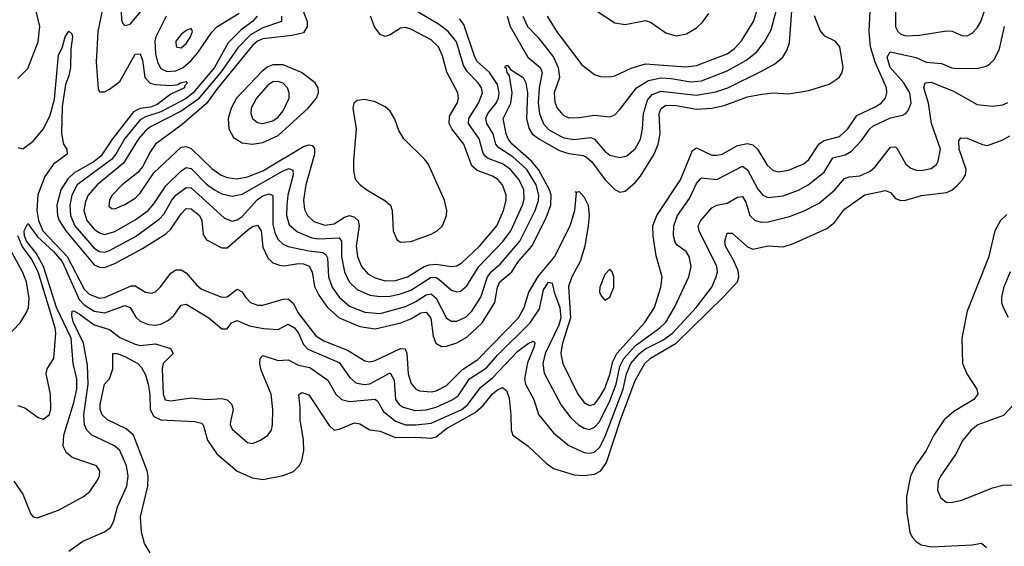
# Model space of a CAD drawing. Header units: inches. Extents: x 1649636 to 1815363, y 506543 to 641975.
# Tile 477 of 656: x 1747878 to 1751736, y 541475 to 543537. Entities that reach past the tile are written whole.
import ezdxf

# ---------------------------------------------------------------- set-up
doc = ezdxf.new("R2010")
doc.units = ezdxf.units.IN
doc.header["$MEASUREMENT"] = 0
doc.layers.add('B7544', color=7, linetype='Continuous')
doc.layers.add('B7554', color=7, linetype='Continuous')

msp = doc.modelspace()

# ---------------------------------------------------------------- linework, layer by layer
at = {"layer": 'B7544', "color": 5}
for points, elevation in [([(1747870, 543306.4), (1747910, 543346), (1747949.9, 543450.1), (1747956.5, 543510), (1747941.5, 543570), (1747967.9, 543630), (1747965.8, 543670), (1747973.5, 543730), (1747967.9, 543770), (1747943.3, 543830), (1747930.1, 543890), (1747894.3, 543974.3), (1747870.2, 544010.2)], 420), ([(1748208.4, 543610), (1748184, 543490), (1748177.1, 543370), (1748185.5, 543265.5), (1748190, 543254), (1748210, 543254.1), (1748230, 543264.2), (1748270, 543295), (1748330, 543402), (1748350, 543403.8), (1748358.3, 543378.3), (1748367.7, 543310), (1748388.6, 543288.6), (1748410, 543282.9), (1748470, 543278.6), (1748497.4, 543282.6), (1748507.9, 543290), (1748530, 543295.1), (1748535.4, 543290), (1748523.8, 543276.2), (1748523.7, 543270), (1748470, 543244.9), (1748415.8, 543204.2), (1748390, 543194.5), (1748350, 543188.8), (1748323.7, 543176.3), (1748241.2, 543070), (1748196.7, 543003.3), (1748170, 542981.5), (1748090, 542936.2), (1748066.1, 542913.9), (1748038.7, 542870), (1748022.8, 542810), (1748025.3, 542770), (1748031.8, 542750), (1748057.8, 542710), (1748170, 542577.1), (1748190, 542567.4), (1748210, 542566.6), (1748250, 542581.8), (1748359.1, 542640.9), (1748450, 542698.2), (1748470, 542716.8), (1748510, 542776.8), (1748530, 542797.4), (1748550, 542796.5), (1748582.8, 542770), (1748591.8, 542750), (1748596.2, 542696.2), (1748610, 542675.1), (1748670, 542643.4), (1748690, 542644.1), (1748770, 542713.2), (1748790, 542727.3), (1748810, 542732.9), (1748823.5, 542710), (1748830, 542646), (1748850, 542603.9), (1748870, 542585), (1748895.1, 542575.1), (1748913.5, 542573.5), (1748970, 542582.8), (1748990, 542580.9), (1749012.3, 542572.3), (1749023.7, 542550), (1749032.3, 542492.3), (1749050, 542458.3), (1749083.5, 542410), (1749130, 542370), (1749210, 542335), (1749270, 542326.3), (1749370.6, 542350), (1749410, 542365.5), (1749450, 542388.4), (1749470, 542392), (1749488.5, 542368.5), (1749497.4, 542297.4), (1749508, 542270), (1749530, 542257.3), (1749550, 542258.4), (1749590, 542272.2), (1749630, 542294.2), (1749690, 542350.5), (1749739.6, 542430), (1749749.7, 542490), (1749759.2, 542510), (1749805.9, 542550), (1749830, 542587.6), (1749884.5, 542650), (1749940.8, 542760.8), (1749958.8, 542810), (1749960.1, 542850), (1749954.2, 542870), (1749910.1, 542950.1), (1749883.4, 542983.4), (1749807.4, 543050), (1749792.3, 543070), (1749784.3, 543090), (1749772.3, 543150), (1749801.8, 543210), (1749807, 543250), (1749797, 543317), (1749787.6, 543330), (1749785.6, 543345.6), (1749778.7, 543350), (1749782.7, 543357.3), (1749790, 543357.3), (1749801.2, 543341.2), (1749850, 543310), (1749861.1, 543290), (1749867.3, 543250), (1749864.2, 543150), (1749872.2, 543112.2), (1749886.1, 543090), (1749912.2, 543070), (1749990, 543025.8), (1750000, 543022.5)], 420), ([(1748903.6, 543550), (1748903.2, 543530), (1748830, 543505.2), (1748781.8, 543478.2), (1748732.8, 543427.2), (1748666.9, 543333.1), (1748575, 543225), (1748510, 543179.2), (1748390, 543116.7), (1748370, 543102.1), (1748343.6, 543070), (1748284.6, 542975.4), (1748180.7, 542890), (1748145.4, 542850), (1748134.8, 542825.2), (1748129.2, 542790), (1748140.8, 542750), (1748170, 542717), (1748190, 542701.7), (1748210, 542695.6), (1748250, 542708), (1748330, 542753.7), (1748380.4, 542790), (1748403.8, 542816.2), (1748450, 542886.3), (1748510, 542945.4), (1748530, 542957.7), (1748550, 542953.8), (1748610, 542893.2), (1748640.4, 542870), (1748670, 542855), (1748710, 542845.4), (1748750, 542853.5), (1748910, 542945.4), (1748933.7, 542953.7), (1748948.2, 542948.2), (1748948.8, 542930), (1748928.4, 542850), (1748924.5, 542810), (1748923.4, 542770), (1748934.1, 542734.1), (1748966.1, 542706.1), (1749022.5, 542682.5), (1749050, 542678.5), (1749130, 542682.5), (1749138.6, 542670), (1749139.1, 542610), (1749150.4, 542550), (1749168.8, 542510), (1749200.2, 542480.2), (1749250, 542457.9), (1749290, 542452.7), (1749330, 542454.8), (1749370, 542463.1), (1749410, 542478.2), (1749490, 542528.2), (1749510, 542527.3), (1749520.7, 542520.7), (1749570, 542477.5), (1749590, 542471.3), (1749605.6, 542474.4), (1749630, 542495), (1749677.4, 542570), (1749772.1, 542670), (1749802.4, 542710), (1749847.4, 542810), (1749854, 542834), (1749853.3, 542870), (1749834.5, 542910), (1749801.3, 542950), (1749770, 542972.7), (1749712.8, 542992.8), (1749701.9, 543001.9), (1749693.9, 543013.9), (1749677.7, 543070), (1749636.9, 543130), (1749637.2, 543150), (1749676.1, 543210), (1749691.4, 543250), (1749687.2, 543270), (1749674.2, 543290), (1749633, 543333), (1749617.1, 543357.1), (1749589.6, 543450), (1749556.1, 543490), (1749519.2, 543519.2), (1749410, 543583.8)], 460), ([(1748808.3, 543550), (1748789.3, 543530), (1748744.1, 543495.9), (1748694.2, 543445.8), (1748640.6, 543350), (1748556.8, 543250), (1748530, 543228.6), (1748430, 543175.9), (1748370, 543156), (1748350, 543145.1), (1748290, 543072), (1748253.9, 543010), (1748236.9, 542990), (1748102.5, 542890), (1748082.3, 542850), (1748074.5, 542810), (1748076.2, 542770), (1748093.3, 542730), (1748170, 542641.9), (1748190, 542628.8), (1748210, 542627), (1748230, 542632.6), (1748331.5, 542688.5), (1748424.6, 542755.4), (1748443.7, 542776.3), (1748474, 542830), (1748490, 542849.7), (1748530, 542879.5), (1748550, 542878.5), (1748680, 542760), (1748710, 542747.5), (1748730, 542753.2), (1748750, 542766.5), (1748810, 542833.2), (1748830, 542847.1), (1748855.4, 542855.4), (1748869, 542849), (1748870, 542734.4), (1748878.7, 542698.7), (1748890, 542676), (1748910, 542658.2), (1748930, 542649.3), (1749010, 542631.3), (1749065.7, 542625.7), (1749077.6, 542617.6), (1749083.8, 542603.8), (1749087.3, 542530), (1749102.7, 542490), (1749130.1, 542450), (1749170, 542415.3), (1749230, 542391.4), (1749290, 542387), (1749390, 542413.5), (1749430, 542433.1), (1749470, 542459.8), (1749490, 542463), (1749510, 542446.7), (1749550, 542368.2), (1749570, 542356.8), (1749590, 542356.3), (1749626.8, 542373.2), (1749650, 542395.4), (1749684.3, 542450), (1749710.8, 542530), (1749728.1, 542551.9), (1749760.5, 542579.5), (1749838, 542670), (1749897.4, 542790), (1749910.8, 542829.2), (1749912.5, 542850), (1749901.6, 542890), (1749864.6, 542950), (1749810, 542999.5), (1749755.4, 543035.4), (1749743.9, 543050), (1749733, 543090), (1749708.4, 543130), (1749703.7, 543150), (1749712.2, 543170), (1749745.2, 543210), (1749754.2, 543230), (1749756.4, 543250), (1749750, 543283.7), (1749719.1, 543330), (1749670, 543372.8), (1749660.6, 543390), (1749617.8, 543517.8), (1749600.7, 543540.7)], 440), ([(1748987.9, 543570), (1749003.6, 543530), (1749004.3, 543510), (1748990, 543486), (1748945.6, 543474.4), (1748830, 543461.6), (1748810, 543452.8), (1748790, 543435.4), (1748650, 543264.4), (1748610, 543209), (1748513.7, 543126.3), (1748410, 543049.1), (1748390, 543021.1), (1748358.8, 542961.2), (1748340.9, 542939.1), (1748279.1, 542890), (1748240.1, 542850), (1748228.9, 542830), (1748227.1, 542807.1), (1748238, 542798), (1748250, 542796), (1748290, 542813.4), (1748330, 542837.6), (1748350, 542857.4), (1748403.2, 542936.8), (1748510, 543038.1), (1748530, 543040.5), (1748550, 543032.4), (1748630, 542954.4), (1748667.7, 542927.7), (1748690, 542918.8), (1748730, 542914.2), (1748770, 542921.6), (1748830, 542945.6), (1748990, 543040.8), (1749010, 543047.5), (1749024, 543044), (1749032.8, 543032.8), (1749032.2, 543010), (1748998.9, 542890), (1748990.1, 542830), (1748993.9, 542793.9), (1749005.1, 542770), (1749030, 542747.2), (1749072.9, 542732.9), (1749110, 542737.7), (1749150, 542763.7), (1749170, 542770), (1749190, 542763.8), (1749204.3, 542750), (1749207.9, 542730), (1749196.1, 542650), (1749201.5, 542610), (1749217.2, 542570), (1749241.8, 542541.8), (1749270, 542525.5), (1749310, 542514.8), (1749350, 542515.6), (1749396.7, 542530), (1749462.9, 542570), (1749482.7, 542577.3), (1749510, 542579.7), (1749570, 542570.4), (1749590, 542572.7), (1749610, 542584.2), (1749679.7, 542650), (1749746.7, 542730), (1749773.5, 542790), (1749783.9, 542830), (1749784.5, 542850), (1749769.9, 542889.9), (1749751.2, 542911.2), (1749730, 542924.2), (1749670, 542946.3), (1749650, 542964.3), (1749618.4, 543050), (1749571.1, 543110), (1749560.4, 543130), (1749561.5, 543158.5), (1749591.4, 543210), (1749597.1, 543230), (1749594, 543250), (1749550.9, 543330.9), (1749534.8, 543394.8), (1749519.4, 543430), (1749490, 543457.8), (1749410, 543500.2), (1749390, 543505.8), (1749370, 543503.6), (1749330, 543477), (1749310, 543470.6), (1749290, 543478.5), (1749268.5, 543508.5), (1749252.3, 543550)], 480), ([(1748274.8, 543570), (1748275.9, 543535.9), (1748281.7, 543521.7), (1748290, 543513.6), (1748310, 543519.4), (1748351.7, 543568.3)], 440), ([(1748452.2, 543550), (1748411.7, 543470), (1748407.3, 543452.7), (1748410, 543403.7), (1748417.3, 543370), (1748430, 543345.8), (1748454.1, 543334.1), (1748490, 543336), (1748518.3, 543350), (1748550, 543377.4), (1748574.2, 543405.8), (1748630, 543488.2), (1748650, 543508.5), (1748738.2, 543561.8)], 440), ([(1749787.8, 543550), (1749800.2, 543510), (1749868.7, 543390), (1749916.9, 543350), (1749925.3, 543330), (1749913, 543270), (1749909.8, 543210), (1749914.5, 543170), (1749929.6, 543129.6), (1749950, 543107.1), (1750000, 543079.3)], 440), ([(1749849.7, 543550), (1749867.5, 543510), (1749908, 543468), (1749969.6, 543390), (1749988.3, 543350), (1749993, 543310), (1749972.2, 543250), (1749974.4, 543214.4), (1749983.6, 543190), (1750000, 543172)], 460), ([(1749944.4, 543550), (1749985.7, 543485.7), (1750000, 543466.7)], 480), ([(1747870, 543036.8), (1747890, 543030.6), (1747930, 543061.3), (1747970.3, 543109.7), (1747997.4, 543162.6), (1748013.7, 543226.3), (1748030, 543397.6), (1748045.3, 543430), (1748055.2, 543470), (1748070, 543491.8), (1748081.6, 543481.6), (1748084.2, 543470), (1748078.1, 543421.9), (1748076.6, 543350), (1748070, 543317.2), (1748056.5, 543283.5), (1748043.5, 543196.5), (1748040.9, 543090), (1748049.6, 543049.6), (1748062.2, 543030), (1748063.4, 543010), (1748009.5, 542970.5), (1747976.7, 542923.3), (1747948.4, 542851.6), (1747945, 542790), (1747951.6, 542750), (1747968.3, 542710), (1748063.7, 542610), (1748130, 542482.2), (1748150, 542462.4), (1748190, 542446.9), (1748210, 542448.8), (1748314.6, 542494.6), (1748330, 542494.8), (1748370, 542469.6), (1748393.5, 542466.5), (1748410, 542471.9), (1748429.6, 542490.4), (1748470, 542544.8), (1748490, 542557.7), (1748510, 542557.5), (1748530, 542546.2), (1748570, 542499.1), (1748590, 542482.3), (1748670, 542450.5), (1748690, 542451.7), (1748730, 542482), (1748750, 542471.8), (1748762.1, 542450), (1748782.4, 542430), (1748810, 542418.8), (1748830, 542419), (1748910, 542442.9), (1748930, 542444.5), (1748950, 542426.1), (1748967.8, 542390), (1749038.5, 542298.5), (1749070, 542279.6), (1749162.3, 542242.3), (1749230, 542200.6), (1749250, 542197.6), (1749270, 542203), (1749370, 542249.3), (1749388, 542248), (1749394.6, 542230), (1749399.7, 542150), (1749411.8, 542111.8), (1749430, 542090.1), (1749443.7, 542083.7), (1749490, 542079.4), (1749510, 542084.1), (1749550, 542104.4), (1749612.7, 542167.3), (1749673.4, 542206.6), (1749831.8, 542370), (1749855, 542410), (1749872.5, 542470), (1749908.8, 542531.2), (1749974.3, 542610), (1750000, 542660.7)], 380), ([(1747854.4, 541730), (1747890, 541678.8), (1747920.7, 541600.7), (1747930, 541590.7), (1747946.6, 541586.6), (1748030, 541616.9), (1748127.6, 541670), (1748151.9, 541690), (1748180.3, 541730), (1748189.7, 541750), (1748191.8, 541770), (1748178.7, 541790), (1748082.9, 541822.9), (1748060.7, 541840.7), (1748047.3, 541867.3), (1748050.8, 541910), (1748090, 542038), (1748100.9, 542090), (1748101.3, 542130), (1748086.9, 542190), (1748079.2, 542290), (1748021.9, 542410), (1747970.5, 542570.5), (1747942.1, 542622.1), (1747904.5, 542670), (1747896.5, 542690), (1747894.6, 542710), (1747910, 542739.3), (1747947.1, 542687.1), (1748010, 542629.8), (1748044.3, 542590), (1748110, 542441), (1748130, 542420.4), (1748170, 542395.2), (1748210.9, 542389.1), (1748290, 542417.2), (1748310, 542409.3), (1748332.4, 542372.4), (1748350, 542356.6), (1748382.8, 542342.8), (1748410, 542340.7), (1748430, 542344.6), (1748460.3, 542359.7), (1748481.3, 542378.7), (1748510, 542419.1), (1748530, 542422.7), (1748618.6, 542370), (1748670, 542326.3), (1748690, 542326.7), (1748707, 542350), (1748730, 542358.4), (1748778.6, 542338.6), (1748832.5, 542327.5), (1748890, 542324), (1748930, 542344.7), (1748954.7, 542330), (1748970, 542308.8), (1748990, 542265.1), (1749006.4, 542246.4), (1749130, 542194.9), (1749170, 542137.2), (1749195.4, 542115.4), (1749228.1, 542108.1), (1749250, 542111.6), (1749330, 542154), (1749345.1, 542125.1), (1749350, 542049.5), (1749365, 542030), (1749380.3, 542020.3), (1749427.2, 542007.2), (1749470, 542009.8), (1749510, 542020.1), (1749571.8, 542048.2), (1749595.4, 542064.6), (1749640.1, 542130), (1749706.5, 542173.5), (1749750, 542223.2), (1749877.6, 542350), (1749914.7, 542405.3), (1749930, 542478.9), (1749950, 542509.2), (1749964.6, 542504.6), (1749972.2, 542470), (1749994, 542410), (1749997.9, 542370), (1749990, 542340.1), (1749936.5, 542230), (1749927.8, 542190), (1749932.9, 542152.9), (1749998, 542030), (1750000, 542027.3)], 360), ([(1747870, 542026.6), (1747897.7, 542017.7), (1747950, 541978.7), (1747970, 541972.4), (1747992.7, 541990), (1747999.2, 542010), (1747998.7, 542070), (1747981.1, 542150), (1747984.9, 542170), (1748011.4, 542210), (1748018.9, 542310), (1748016.1, 542330), (1747949.8, 542550), (1747922.4, 542602.4), (1747887.4, 542650), (1747870.3, 542690)], 380), ([(1747821.3, 542290), (1747879.7, 542350), (1747904.7, 542390), (1747911.9, 542410), (1747914.9, 542445.1), (1747904, 542510), (1747888.8, 542550), (1747833.7, 542650)], 420), ([(1748070, 541455.9), (1748124.6, 541495.4), (1748210, 541530.9), (1748234.5, 541550), (1748245.9, 541574.1), (1748260.4, 541630), (1748297.3, 541710), (1748303.1, 541750), (1748296.3, 541790), (1748269.9, 541849.9), (1748248.7, 541868.7), (1748159.9, 541910), (1748140.1, 541930), (1748131.5, 541950), (1748128.9, 541990), (1748145.4, 542110), (1748143.8, 542183.8), (1748127.9, 542270), (1748086.6, 542353.4), (1748081.5, 542378.5), (1748083.8, 542396.2), (1748090, 542397.2), (1748110, 542385.4), (1748170, 542342.7), (1748230, 542324.1), (1748270, 542292.2), (1748330, 542266.9), (1748350, 542261.5), (1748410, 542267.7), (1748469, 542250), (1748478.8, 542230), (1748440.1, 542190), (1748435.4, 542170), (1748440.3, 542070), (1748447.9, 542047.9), (1748470, 542044.8), (1748550, 542056.2), (1748609.6, 542049.6), (1748670, 542053.3), (1748690, 542047.8), (1748709.3, 542030), (1748714.2, 542010), (1748703.5, 541963.5), (1748702.8, 541950), (1748710, 541933), (1748770, 541880.9), (1748790, 541877.3), (1748821.6, 541890), (1748850.6, 541909.4), (1748864.7, 541930), (1748867.7, 541950), (1748869.8, 542010.2), (1748863, 542070), (1748824, 542164), (1748818, 542190), (1748820.2, 542210), (1748830, 542222), (1748890, 542202.8), (1748930, 542205.3), (1748970, 542184.1), (1749015.1, 542175.1), (1749085.5, 542125.5), (1749116, 542070), (1749138.2, 542050), (1749170, 542042.1), (1749270.4, 542050.4), (1749281.5, 542041.5), (1749302.6, 542002.6), (1749350, 541965.5), (1749390, 541950.4), (1749430, 541950.6), (1749490, 541957.6), (1749610, 542011.1), (1749633.9, 542030), (1749683.5, 542096.5), (1749730, 542134.1), (1749830, 542239.5), (1749870, 542269.5), (1749890, 542278.2), (1749896.4, 542270), (1749892.9, 542252.9), (1749867.2, 542192.8), (1749855.7, 542130), (1749859.9, 542110), (1749892, 542050), (1749910.9, 541990.9), (1749970, 541919.8), (1750000, 541895)], 340), ([(1748389.1, 541449.1), (1748366, 541486), (1748354.6, 541530), (1748351.2, 541590), (1748379.4, 541710), (1748380.6, 541750), (1748376.6, 541770), (1748323.5, 541910), (1748295.1, 541935.1), (1748221.2, 541970), (1748201.4, 541990), (1748193.3, 542010), (1748192.4, 542030), (1748209.9, 542110.1), (1748230, 542130.7), (1748242, 542170), (1748242, 542230), (1748259.1, 542230), (1748290, 542218.2), (1748340.2, 542190), (1748354.6, 542174.6), (1748370, 542146.3), (1748381.2, 542110), (1748387.9, 542070), (1748388.4, 542010), (1748403.6, 541983.6), (1748430.1, 541970.1), (1748564, 541964), (1748590, 541957.3), (1748596.2, 541950), (1748613.5, 541890), (1748650, 541837), (1748730, 541769.7), (1748790, 541742.6), (1748830, 541736.5), (1748910, 541751.6), (1748950, 541767.5), (1748973.1, 541790), (1748982.9, 541810), (1748990.6, 541850), (1748989.6, 541890), (1748976.1, 541970), (1748976.8, 542016.8), (1748971.2, 542068.8), (1748983.3, 542076.7), (1749010, 542067.5), (1749090, 541948.4), (1749110, 541930.2), (1749130, 541933), (1749190, 541958.5), (1749210, 541954.8), (1749250, 541930.6), (1749290, 541925.8), (1749350, 541900.9), (1749430, 541902.5), (1749490, 541898.3), (1749510, 541903), (1749550, 541936), (1749661.8, 541998.2), (1749693.8, 542026.2), (1749730, 542071.5), (1749750, 542088), (1749770, 542096.3), (1749785.5, 542085.5), (1749795.5, 542055.5), (1749802.7, 541990), (1749802.9, 541930), (1749810.3, 541910), (1749870, 541867.6), (1749940.6, 541800.6), (1749970, 541779.8), (1750000, 541770.5)], 320), ([(1750000, 542240.9), (1749998.4, 542230), (1750000, 542221.8)], 380)]:
    msp.add_lwpolyline(points, dxfattribs=dict(at, elevation=elevation))
for points, elevation in [([(1748550, 543502), (1748530, 543495), (1748510, 543479.3), (1748490, 543452.4), (1748490.4, 543430.4), (1748510, 543427.2), (1748530, 543443), (1748547.4, 543470), (1748554.2, 543490)], 460), ([(1748870, 543360.6), (1748850, 543352.3), (1748826.2, 543333.8), (1748727.7, 543230), (1748706.9, 543190), (1748695, 543150), (1748696.5, 543110), (1748715.4, 543075.4), (1748750, 543054.2), (1748790, 543049.7), (1748830, 543056.5), (1748890, 543083.6), (1749007.5, 543190), (1749040.7, 543230), (1749048.9, 543250), (1749047.8, 543270), (1749035.6, 543290), (1748981.8, 543330), (1748910, 543360.1)], 520), ([(1748890, 543295.1), (1748870, 543293.8), (1748850, 543280.9), (1748805.3, 543230), (1748785, 543190), (1748783.3, 543170), (1748789.5, 543150), (1748810, 543134.1), (1748830.1, 543130.1), (1748870, 543140.7), (1748890, 543155.8), (1748910, 543179.8), (1748933.4, 543230), (1748933.7, 543250), (1748927.3, 543270), (1748910, 543288.7)], 540), ([(1749230, 543224.5), (1749199.5, 543220.5), (1749186.4, 543210), (1749183.6, 543190), (1749196.1, 543110), (1749185.6, 542985.6), (1749185.5, 542945.5), (1749192.6, 542912.6), (1749211.6, 542890), (1749237.5, 542870), (1749309.1, 542829.1), (1749330.1, 542810.1), (1749337.1, 542790), (1749341, 542710), (1749356.1, 542676.1), (1749370, 542665.9), (1749410, 542668.4), (1749490, 542697.3), (1749513.7, 542710), (1749533.9, 542730), (1749550.5, 542770), (1749551.1, 542790), (1749542.1, 542830), (1749479.6, 542970), (1749465, 542990), (1749383.2, 543070), (1749363.3, 543103.3), (1749348, 543148), (1749330, 543178.5), (1749310, 543195.5), (1749270, 543214.8)], 520)]:
    msp.add_lwpolyline(points, close=True, dxfattribs=dict(at, elevation=elevation))
at = {"layer": 'B7554', "color": 5}
for points, elevation in [([(1750000, 543079.3), (1750010, 543073.7), (1750050, 543067.3), (1750116, 543076), (1750130, 543069.6), (1750170, 543021.5), (1750190, 543006.6), (1750230, 542996.6), (1750256.6, 543003.4), (1750288.8, 543031.2), (1750310, 543069.2), (1750318.2, 543110), (1750322, 543170), (1750337.9, 543222.1), (1750355.9, 543244.1), (1750390, 543257.3), (1750530, 543241.4), (1750605.7, 543254.3), (1750652.7, 543270), (1750784.3, 543335.7), (1750836.3, 543363.7), (1750867.6, 543390), (1750884.3, 543415.7), (1750894.4, 543445.6), (1750904.8, 543590)], 440), ([(1751310.1, 543570), (1751310, 543508.9), (1751319.1, 543490), (1751330, 543480.1), (1751350, 543474.1), (1751403.2, 543476.8), (1751510, 543493.6), (1751531.4, 543491.4), (1751570, 543474.4), (1751590, 543474.2), (1751610, 543484.7), (1751630, 543505), (1751643.6, 543530), (1751670, 543605.4)], 380), ([(1750000, 542221.8), (1750006.1, 542190), (1750064.2, 542070), (1750090, 542038.1), (1750102.8, 542030), (1750110, 542026.1), (1750130, 542032), (1750150, 542057), (1750170, 542093.3), (1750190, 542147.3), (1750201.8, 542198.2), (1750217.1, 542230), (1750325.6, 542350), (1750365.4, 542410), (1750389.8, 542489.8), (1750395.5, 542530), (1750372.3, 542612.3), (1750359.7, 542690), (1750358.9, 542730), (1750373.7, 542770), (1750466.5, 542910), (1750514.7, 543025.3), (1750530, 543034.5), (1750590, 543007), (1750610, 543005.8), (1750630, 543010.7), (1750690, 543044.4), (1750730, 543052.6), (1750750, 543046.4), (1750768.3, 543030), (1750806.7, 542966.7), (1750830, 542946.9), (1750850, 542941.6), (1750890, 542947.1), (1750950, 542972.6), (1750970.5, 542990), (1751010, 543050.6), (1751030, 543063.7), (1751090, 543080.1), (1751122.6, 543110), (1751158.5, 543161.5), (1751230, 543195.2), (1751253.1, 543210), (1751269.9, 543230), (1751276.1, 543250), (1751274.6, 543270), (1751229.7, 543370), (1751211.3, 543430), (1751205.8, 543490), (1751210.6, 543570.6)], 380), ([(1750000, 543172), (1750010, 543161.1), (1750030, 543152.7), (1750070, 543153.4), (1750130, 543163.4), (1750190, 543156.9), (1750210, 543164.4), (1750230, 543185.5), (1750294.1, 543270), (1750341.2, 543298.8), (1750390, 543309), (1750430, 543306.9), (1750507, 543293), (1750550, 543297.8), (1750650, 543336.3), (1750722.8, 543377.2), (1750764.3, 543410), (1750796.7, 543450), (1750822.4, 543497.6), (1750841.9, 543570)], 460), ([(1750000, 543466.7), (1750080.5, 543360.5), (1750130, 543321.8), (1750153.9, 543313.9), (1750190, 543313.1), (1750210, 543317.2), (1750273.4, 543346.6), (1750330, 543363.8), (1750487.7, 543352.3), (1750530, 543357.9), (1750650, 543403.7), (1750677.1, 543422.9), (1750706.1, 543453.9), (1750753.7, 543530), (1750766.1, 543570)], 480), ([(1750000, 543022.5), (1750030, 543012.7), (1750085.4, 543005.4), (1750099.1, 542999.1), (1750119.8, 542979.8), (1750170, 542911.2), (1750210, 542872.4), (1750230, 542861.2), (1750250, 542865.4), (1750290, 542899.5), (1750310, 542923.7), (1750364.5, 543010), (1750379.4, 543050), (1750387.9, 543090), (1750384.1, 543170), (1750391.4, 543188.6), (1750410, 543201.9), (1750450, 543201.2), (1750530, 543186.9), (1750590, 543190.4), (1750638.8, 543201.3), (1750730, 543234.4), (1750785.4, 543245.4), (1750830, 543250.1), (1750890, 543246.7), (1750970, 543259.8), (1751050, 543284.2), (1751089.5, 543310.5), (1751100.7, 543330), (1751104.4, 543350), (1751092.1, 543430), (1751073, 543453), (1751032.3, 543472.3), (1751015, 543495), (1750992.6, 543552.6)], 420), ([(1750133.6, 543573.6), (1750210, 543524.7), (1750250, 543517.8), (1750330, 543534.2), (1750350, 543527.7), (1750410, 543485.2), (1750450, 543473.9), (1750490, 543481.3), (1750530, 543505.3), (1750553, 543527), (1750578.4, 543561.6)], 520), ([(1750000, 542027.3), (1750037.3, 541977.3), (1750067.5, 541950), (1750090, 541936.8), (1750110, 541932.7), (1750130, 541941), (1750150, 541962.6), (1750190, 542043.9), (1750214.8, 542110), (1750230, 542178.6), (1750244.8, 542210), (1750290, 542260.3), (1750386.6, 542330), (1750410, 542353), (1750443.6, 542410), (1750499.9, 542530), (1750508.4, 542570), (1750500.6, 542610), (1750489.2, 542629.2), (1750454.2, 542654.2), (1750445.7, 542665.7), (1750439.5, 542690), (1750440.5, 542730), (1750455.9, 542770), (1750502.7, 542837.3), (1750530, 542895.2), (1750546, 542914), (1750550, 542917), (1750610, 542910.5), (1750710, 542962.9), (1750730, 542949.5), (1750770, 542873.9), (1750790, 542850.1), (1750810, 542840.4), (1750870, 542847.7), (1750930, 542869), (1750967.5, 542890), (1751030, 542939.8), (1751064.4, 542995.6), (1751112.3, 543007.7), (1751137.7, 543022.3), (1751176.7, 543063.3), (1751208.4, 543110), (1751220.4, 543119.6), (1751290, 543152.6), (1751336.7, 543163.3), (1751350, 543169.3), (1751358.9, 543181.1), (1751370.4, 543210), (1751365.8, 543250), (1751341.8, 543290), (1751288.7, 543350), (1751277.5, 543390), (1751289.1, 543410.9), (1751390, 543388.5), (1751430, 543370.1), (1751490, 543365.3), (1751530, 543348.3), (1751550, 543345.6), (1751633.4, 543346.6), (1751665.4, 543354.6), (1751677.7, 543362.3), (1751697.3, 543382.7), (1751717.4, 543422.6), (1751736.2, 543510)], 360), ([(1750000, 541895), (1750030.1, 541870.1), (1750090, 541842.4), (1750110, 541839.6), (1750130, 541843.6), (1750150, 541861.2), (1750170, 541902.6), (1750241.9, 542090), (1750255.1, 542150), (1750272.5, 542190), (1750306.7, 542230), (1750330, 542248), (1750397.6, 542282.4), (1750435.6, 542310), (1750530, 542411.6), (1750589.9, 542490), (1750607.2, 542530), (1750612.2, 542550), (1750609.9, 542570), (1750540.2, 542710), (1750536.1, 542730), (1750546.3, 542750), (1750590, 542800.7), (1750608.9, 542811.1), (1750650, 542818.9), (1750690, 542842.1), (1750710, 542844.3), (1750722.9, 542822.9), (1750738.3, 542770), (1750760.3, 542750), (1750784.4, 542744.4), (1750810, 542745.1), (1750894.2, 542765.8), (1750951.5, 542788.5), (1751010, 542818.7), (1751072.3, 542870), (1751110, 542914.5), (1751130, 542921.1), (1751170, 542925.1), (1751210, 542943.6), (1751230, 542960.9), (1751290, 543038), (1751310, 543038.9), (1751314.4, 543034.4), (1751350, 542971.2), (1751370, 542955), (1751390, 542947.3), (1751410, 542945.9), (1751450, 542954.7), (1751469.9, 542970.1), (1751476.7, 542983.3), (1751485.4, 543030), (1751450.3, 543130), (1751438.3, 543210), (1751421.3, 543270), (1751425.3, 543290), (1751450, 543291.7), (1751536.7, 543256.7), (1751630, 543204.2), (1751690, 543197.8), (1751730, 543203.8), (1751750, 543212.2)], 340), ([(1750000, 541770.5), (1750050, 541755), (1750090, 541752.4), (1750130, 541756.9), (1750154.8, 541770), (1750177.5, 541802.5), (1750231.5, 541970), (1750290, 542124.5), (1750326.8, 542190), (1750350, 542211.8), (1750450, 542270.5), (1750634.8, 542450), (1750690.2, 542510), (1750696.2, 542530), (1750693.6, 542553.6), (1750675.4, 542595.4), (1750642.9, 542650), (1750640.2, 542670), (1750650, 542701.6), (1750670, 542701.5), (1750730, 542647.3), (1750750, 542638.5), (1750810, 542651.1), (1750870, 542647.6), (1750910, 542660.9), (1751041.1, 542718.9), (1751070, 542743.3), (1751110, 542794.5), (1751190, 542850.5), (1751270, 542868.2), (1751290, 542860.2), (1751310, 542837.2), (1751330, 542828.3), (1751350, 542829.6), (1751411.6, 542848.4), (1751510, 542859.7), (1751530.4, 542869.6), (1751551.8, 542888.2), (1751572.6, 542910), (1751583.7, 542930), (1751585.9, 542950), (1751559.1, 543030), (1751558, 543062), (1751565.3, 543074.7), (1751590, 543072.4), (1751650, 543047.8), (1751670, 543044.2), (1751730, 543066.5), (1751757.3, 543082.7)], 320), ([(1750000, 542660.7), (1750035.2, 542730), (1750053.6, 542790), (1750058.9, 542858.9), (1750055.3, 542864.7), (1750060.9, 542860.9), (1750070, 542864.1), (1750090, 542842), (1750104.9, 542810), (1750109.4, 542770), (1750105.5, 542730), (1750091.9, 542650), (1750074, 542590), (1750041.1, 542530), (1750028, 542492), (1750036.1, 542370), (1750004.2, 542270), (1750000, 542240.9)], 380), ([(1751746, 542774), (1751721.6, 542750), (1751699.3, 542710), (1751674.4, 542605.6), (1751590, 542396.2), (1751569, 542290), (1751571.7, 542190), (1751588.7, 542150), (1751628.9, 542090), (1751632.4, 542070), (1751616.5, 542050), (1751537.8, 542002.2), (1751499.8, 541970), (1751459.4, 541910), (1751430.1, 541850), (1751387.5, 541790), (1751368.3, 541750), (1751353.1, 541670), (1751354.5, 541605.5), (1751366.1, 541530), (1751375.4, 541510), (1751390, 541493.2), (1751410, 541481), (1751450, 541472.6), (1751610, 541480.9), (1751647.1, 541487.1), (1751666.8, 541470)], 320), ([(1751759.1, 542550), (1751732.9, 542487.1), (1751724.8, 542450), (1751725.3, 542430), (1751730.9, 542410), (1751751.7, 542371.7)], 340), ([(1751770, 542025.7), (1751732.9, 541987.1), (1751631.7, 541950), (1751606.7, 541930), (1751573.5, 541890), (1751545.3, 541834.7), (1751485.5, 541750), (1751476.8, 541730), (1751474.4, 541694.4), (1751486.3, 541666.3), (1751508, 541648), (1751526.3, 541646.3), (1751570, 541655.3), (1751690, 541704.4), (1751730, 541714.6), (1751816.7, 541716.7)], 340)]:
    msp.add_lwpolyline(points, dxfattribs=dict(at, elevation=elevation))
at = {"layer": 'B7554', "color": 5, "elevation": 420}
msp.add_lwpolyline([(1750190, 542559.7), (1750170, 542539.7), (1750151.1, 542490), (1750150.3, 542470), (1750155.6, 542455.6), (1750170, 542438.4), (1750190, 542450.4), (1750205.7, 542490), (1750206.4, 542530), (1750198.9, 542550)], close=True, dxfattribs=at)

doc.saveas('drawing.dxf')
